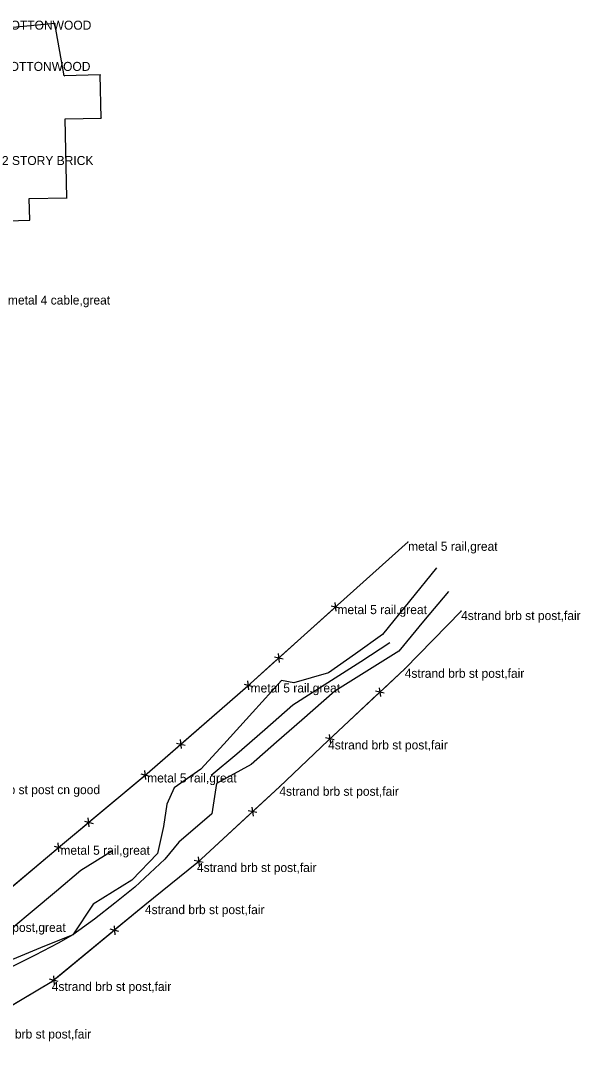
# Model space of a CAD drawing. Extents: x -99999 to 591807, y -99999 to 347168.
# Drawn here: x 591267 to 591578, y 321856 to 322428 of the extents above; entities that cross this region are included whole.
import ezdxf

# ---------------------------------------------------------------- set-up
doc = ezdxf.new("R2010")
doc.units = 0
for name, color, linetype in [('S_BUILDING', 7, 'Continuous'), ('S_FENCE', 7, 'Continuous'), ('S_FENCE_ANNOT', 7, 'Continuous'), ('S_MSC_PT_SYM', 7, 'Continuous'), ('S_STR_PT_SYM', 7, 'Continuous'), ('S_STREAM', 7, 'Continuous'), ('S_SURVEY_TEXT_ANNOT', 7, 'Continuous'), ('S_TREE_ANNOT', 7, 'Continuous')]:
    doc.layers.add(name, color=color, linetype=linetype)

msp = doc.modelspace()

# ---------------------------------------------------------------- linework, layer by layer
at = {"layer": 'S_BUILDING'}
for p, q in [((591285.7, 322426.1), (591256.56, 322423.2)), ((591291, 322396.98), (591285.7, 322426.1)), ((591311, 322397.41), (591291, 322396.98)), ((591311.52, 322373.41), (591311, 322397.41)), ((591291.52, 322372.98), (591311.52, 322373.41)), ((591292.47, 322328.99), (591291.52, 322372.98)), ((591271.48, 322328.54), (591292.47, 322328.99)), ((591271.74, 322316.54), (591271.48, 322328.54)), ((591259.26, 322316.27), (591271.74, 322316.54))]:
    msp.add_line(p, q, dxfattribs=at)
at = {"layer": 'S_FENCE'}
for p, q in [((591442.94, 322102.23), (591482.22, 322137.48)), ((591394.61, 322058.61), (591442.94, 322102.23)), ((591439.48, 322101.87), (591444.35, 322100.75)), ((591442.22, 322098.83), (591441.61, 322103.79)), ((591511.71, 322098.93), (591480.37, 322066.78)), ((591407.94, 322073.4), (591412.81, 322072.28)), ((591410.69, 322070.36), (591410.07, 322075.32)), ((591480.37, 322066.78), (591437.75, 322026.91)), ((591337.08, 322008.52), (591394.61, 322058.61)), ((591393.65, 322055.06), (591393.12, 322060.03)), ((591390.96, 322058.15), (591395.81, 322056.94)), ((591468.91, 322053.26), (591464.02, 322054.29)), ((591466.11, 322056.25), (591466.82, 322051.3)), ((591438.3, 322030.23), (591439.01, 322025.28)), ((591353.42, 322025.47), (591358.27, 322024.26)), ((591356.11, 322022.38), (591355.58, 322027.35)), ((591437.75, 322026.91), (591410.62, 322001.1)), ((591441.1, 322027.24), (591436.21, 322028.27)), ((591288.8, 321968.26), (591337.08, 322008.52)), ((591333.64, 322008.32), (591338.46, 322007.01)), ((591336.26, 322005.18), (591335.84, 322010.16)), ((591410.62, 322001.1), (591364.78, 321958.64)), ((591398.11, 321986.72), (591393.22, 321987.78)), ((591395.33, 321989.73), (591396.01, 321984.77)), ((591302.14, 321982.05), (591306.96, 321980.74)), ((591304.76, 321978.9), (591304.34, 321983.88)), ((591237.88, 321925.32), (591288.8, 321968.26)), ((591285.3, 321967.98), (591290.13, 321966.7)), ((591287.94, 321964.85), (591287.49, 321969.83)), ((591365.42, 321962.02), (591366.1, 321957.07)), ((591364.78, 321958.64), (591335.83, 321935.21)), ((591368.2, 321959.02), (591363.31, 321960.07)), ((591335.83, 321935.21), (591283.99, 321892.43)), ((591321.33, 321920.58), (591316.51, 321921.92)), ((591318.72, 321923.74), (591319.12, 321918.76)), ((591287.5, 321892.67), (591282.68, 321894.01)), ((591284.9, 321895.83), (591285.29, 321890.85)), ((591283.99, 321892.43), (591239.35, 321865.96))]:
    msp.add_line(p, q, dxfattribs=at)
for points in [[(591442.94, 322102.23), (591482.22, 322137.48)], [(591411.81, 322074.14), (591440.48, 322100.01)], [(591511.71, 322098.93), (591480.37, 322066.78)], [(591394.61, 322058.61), (591408.94, 322071.55)], [(591480.37, 322066.78), (591467.73, 322054.96)], [(591357.55, 322026.35), (591391.68, 322056.06)], [(591465.2, 322052.59), (591439.92, 322028.94)], [(591437.75, 322026.91), (591410.62, 322001.1)], [(591337.08, 322008.52), (591354.14, 322023.38)], [(591305.98, 321982.59), (591334.62, 322006.47)], [(591410.62, 322001.1), (591397.03, 321988.51)], [(591394.31, 321985.99), (591367.12, 321960.8)], [(591288.8, 321968.26), (591303.12, 321980.2)], [(591256, 321940.6), (591286.21, 321966.07)], [(591364.78, 321958.64), (591335.83, 321935.21)], [(591335.83, 321935.21), (591320.46, 321922.52)], [(591317.38, 321919.98), (591286.63, 321894.61)], [(591283.99, 321892.43), (591239.35, 321865.96)]]:
    msp.add_lwpolyline(points, dxfattribs=at)
at = {"layer": 'S_MSC_PT_SYM'}
for points in [[(591482.22, 322137.48), (591482.22, 322137.53), (591482.22, 322137.48), (591482.17, 322137.48), (591482.22, 322137.48), (591482.22, 322137.43), (591482.22, 322137.48), (591482.27, 322137.48)], [(591442.94, 322102.23), (591442.94, 322102.28), (591442.94, 322102.23), (591442.89, 322102.23), (591442.94, 322102.23), (591442.94, 322102.18), (591442.94, 322102.23), (591442.99, 322102.23)], [(591511.71, 322098.93), (591511.71, 322098.98), (591511.71, 322098.93), (591511.66, 322098.93), (591511.71, 322098.93), (591511.71, 322098.88), (591511.71, 322098.93), (591511.76, 322098.93)], [(591480.37, 322066.78), (591480.37, 322066.83), (591480.37, 322066.78), (591480.32, 322066.78), (591480.37, 322066.78), (591480.37, 322066.73), (591480.37, 322066.78), (591480.42, 322066.78)], [(591394.61, 322058.61), (591394.61, 322058.66), (591394.61, 322058.61), (591394.56, 322058.61), (591394.61, 322058.61), (591394.61, 322058.56), (591394.61, 322058.61), (591394.66, 322058.61)], [(591437.75, 322026.91), (591437.75, 322026.96), (591437.75, 322026.91), (591437.7, 322026.91), (591437.75, 322026.91), (591437.75, 322026.86), (591437.75, 322026.91), (591437.8, 322026.91)], [(591337.08, 322008.52), (591337.08, 322008.57), (591337.08, 322008.52), (591337.03, 322008.52), (591337.08, 322008.52), (591337.08, 322008.47), (591337.08, 322008.52), (591337.13, 322008.52)], [(591410.62, 322001.1), (591410.62, 322001.15), (591410.62, 322001.1), (591410.57, 322001.1), (591410.62, 322001.1), (591410.62, 322001.05), (591410.62, 322001.1), (591410.67, 322001.1)], [(591288.8, 321968.26), (591288.8, 321968.31), (591288.8, 321968.26), (591288.75, 321968.26), (591288.8, 321968.26), (591288.8, 321968.21), (591288.8, 321968.26), (591288.85, 321968.26)], [(591364.78, 321958.64), (591364.78, 321958.69), (591364.78, 321958.64), (591364.73, 321958.64), (591364.78, 321958.64), (591364.78, 321958.59), (591364.78, 321958.64), (591364.83, 321958.64)], [(591335.83, 321935.21), (591335.83, 321935.26), (591335.83, 321935.21), (591335.78, 321935.21), (591335.83, 321935.21), (591335.83, 321935.16), (591335.83, 321935.21), (591335.88, 321935.21)], [(591283.99, 321892.43), (591283.99, 321892.48), (591283.99, 321892.43), (591283.94, 321892.43), (591283.99, 321892.43), (591283.99, 321892.38), (591283.99, 321892.43), (591284.04, 321892.43)]]:
    msp.add_lwpolyline(points, dxfattribs=at)
at = {"layer": 'S_STR_PT_SYM'}
for points in [[(591285.7, 322426.1), (591285.7, 322426.15), (591285.7, 322426.1), (591285.65, 322426.1), (591285.7, 322426.1), (591285.7, 322426.05), (591285.7, 322426.1), (591285.75, 322426.1)], [(591291, 322396.98), (591291, 322397.03), (591291, 322396.98), (591290.95, 322396.98), (591291, 322396.98), (591291, 322396.93), (591291, 322396.98), (591291.05, 322396.98)], [(591311, 322397.41), (591311, 322397.46), (591311, 322397.41), (591310.95, 322397.41), (591311, 322397.41), (591311, 322397.36), (591311, 322397.41), (591311.05, 322397.41)], [(591291.52, 322372.98), (591291.52, 322373.03), (591291.52, 322372.98), (591291.47, 322372.98), (591291.52, 322372.98), (591291.52, 322372.93), (591291.52, 322372.98), (591291.57, 322372.98)], [(591311.52, 322373.41), (591311.52, 322373.46), (591311.52, 322373.41), (591311.47, 322373.41), (591311.52, 322373.41), (591311.52, 322373.36), (591311.52, 322373.41), (591311.57, 322373.41)], [(591271.48, 322328.54), (591271.48, 322328.59), (591271.48, 322328.54), (591271.43, 322328.54), (591271.48, 322328.54), (591271.48, 322328.49), (591271.48, 322328.54), (591271.53, 322328.54)], [(591292.47, 322328.99), (591292.47, 322329.04), (591292.47, 322328.99), (591292.42, 322328.99), (591292.47, 322328.99), (591292.47, 322328.94), (591292.47, 322328.99), (591292.52, 322328.99)], [(591271.74, 322316.54), (591271.74, 322316.59), (591271.74, 322316.54), (591271.69, 322316.54), (591271.74, 322316.54), (591271.74, 322316.49), (591271.74, 322316.54), (591271.79, 322316.54)]]:
    msp.add_lwpolyline(points, dxfattribs=at)
at = {"layer": 'S_STREAM'}
for points in [[(591498, 322122.96), (591482.99, 322104.44), (591467.98, 322085.92), (591452.94, 322075.2), (591437.9, 322064.49), (591418.67, 322058.91), (591411.89, 322060.24), (591395.77, 322042.55), (591379.66, 322024.87), (591366.97, 322010.92), (591352.17, 322000.46), (591348.03, 321991.42), (591346.09, 321979.03), (591342.79, 321963.93), (591328.47, 321949.03), (591317.75, 321942.38), (591307.02, 321935.74), (591295.78, 321918.63), (591287.64, 321913.97), (591274.73, 321907.44), (591261.82, 321900.92)], [(591504.67, 322109.84), (591490.88, 322093.26), (591477.08, 322076.68), (591459.27, 322065.49), (591441.47, 322054.3), (591423.09, 322038.22), (591409.03, 322025.87), (591394.97, 322013.51), (591375.67, 322002.88), (591373.02, 321985.97), (591354.68, 321970.28), (591346.98, 321960.73), (591330.18, 321945.16), (591319.02, 321936.25), (591307.87, 321927.34), (591295.78, 321918.66), (591277.82, 321911.37), (591259.86, 321904.08), (591246.3, 321897.44), (591229.9, 321881.4), (591208.84, 321870.87), (591187.78, 321860.34), (591168.04, 321861.42), (591148.73, 321855.98)], [(591472.15, 322081.18), (591455.87, 322070.75), (591439.59, 322060.31), (591428.83, 322053.41), (591418.07, 322046.51), (591402.56, 322032.89), (591387.04, 322019.27), (591372.73, 322007.45)], [(591317.27, 321965.12), (591300.15, 321954.42), (591286.65, 321943.05), (591273.15, 321931.67), (591262.91, 321923.19), (591255.59, 321912.58), (591236.72, 321901.19), (591226.69, 321887.69), (591209.83, 321875.35), (591196.48, 321866.49), (591185.62, 321865.11)]]:
    msp.add_lwpolyline(points, dxfattribs=at)

# ---------------------------------------------------------------- texts
at = {"layer": 'S_FENCE_ANNOT'}
for s, p in [('metal 4 cable,great', (591259.63, 322269.57)), ('metal 5 rail,great', (591482.22, 322132.48)), ('metal 5 rail,great', (591442.94, 322097.23)), ('4strand brb st post,fair', (591511.71, 322093.93)), ('4strand brb st post,fair', (591480.37, 322061.78)), ('metal 5 rail,great', (591394.61, 322053.61)), ('4strand brb st post,fair', (591437.75, 322021.91)), ('metal 5 rail,great', (591337.08, 322003.52)), ('4strand brb st post,fair', (591410.62, 321996.1)), ('metal 5 rail,great', (591288.8, 321963.26)), ('4strand brb st post,fair', (591364.78, 321953.64)), ('4strand brb st post,fair', (591335.83, 321930.21)), ('4 brb st post,great', (591237.88, 321920.32)), ('4strand brb st post,fair', (591283.99, 321887.43)), ('4strand brb st post,fair', (591239.35, 321860.96))]:
    msp.add_text(s, height=5, dxfattribs=at).set_placement(p)
at = {"layer": 'S_SURVEY_TEXT_ANNOT'}
for s, p in [('2 STORY BRICK', (591256.29, 322347.26)), ('4 brb st post cn good', (591248.44, 321997))]:
    msp.add_text(s, height=5, dxfattribs=at).set_placement(p)
at = {"layer": 'S_TREE_ANNOT'}
for p in [(591244.61, 322422.62), (591244.11, 322399.66)]:
    msp.add_text('42" COTTONWOOD', height=5, dxfattribs=at).set_placement(p)

doc.saveas('drawing.dxf')
